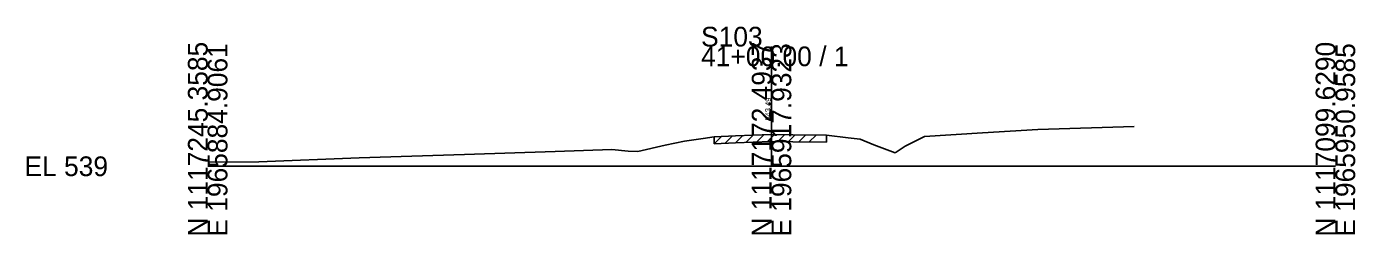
# Model space of a CAD drawing. Extents: x -26 to 163, y -10 to 45020.
# Drawn here: x -25.7 to 162.8, y 990.3 to 1019.9 of the extents above; entities that cross this region are included whole.
import ezdxf

# ---------------------------------------------------------------- set-up
doc = ezdxf.new("R2010")
doc.units = 0
for name, color, linetype in [('RD_GPK_XS_Cell', 7, 'Continuous'), ('RD_XS_ExGround', 7, 'Continuous'), ('RD_XS_ExPaveRet', 7, 'Continuous'), ('RD_XS_TX_Elev_EX', 7, 'Continuous')]:
    doc.layers.add(name, color=color, linetype=linetype)

msp = doc.modelspace()

# ---------------------------------------------------------------- linework, layer by layer
at = {"layer": 'RD_GPK_XS_Cell'}
for p, q in [((80, 1000), (80, 1017.02)), ((0, 1000), (80, 1000)), ((80, 1000), (160, 1000))]:
    msp.add_line(p, q, dxfattribs=at)
at = {"layer": 'RD_XS_ExGround'}
for p, q in [((109.93, 1004.73), (117.77, 1005.23)), ((117.77, 1005.23), (131.43, 1005.67)), ((61.05, 1002.12), (64.91, 1003)), ((64.91, 1003), (67.65, 1003.59)), ((67.65, 1003.59), (70.29, 1003.97)), ((70.29, 1003.97), (71.86, 1004.2)), ((71.86, 1004.2), (74.9, 1004.31)), ((74.9, 1004.31), (79.89, 1004.5)), ((79.89, 1004.5), (83.04, 1004.47)), ((83.04, 1004.47), (87.8, 1004.43)), ((87.8, 1004.43), (90.87, 1004.06)), ((90.87, 1004.06), (92.56, 1003.85)), ((92.56, 1003.85), (94.51, 1003.03)), ((94.51, 1003.03), (97.54, 1001.93)), ((98.94, 1002.86), (101.7, 1004.21)), ((101.7, 1004.21), (109.93, 1004.73)), ((7.24, 1000.64), (21.49, 1001.2)), ((21.49, 1001.2), (36.46, 1001.69)), ((36.46, 1001.69), (49.3, 1002.08)), ((49.3, 1002.08), (57.34, 1002.38)), ((57.34, 1002.38), (59.66, 1002.17)), ((59.66, 1002.17), (61.05, 1002.12)), ((97.54, 1001.93), (98.94, 1002.86)), ((0, 1000.59), (7.24, 1000.64))]:
    msp.add_line(p, q, dxfattribs=at)
at = {"layer": 'RD_XS_ExPaveRet'}
for p, q in [((71.86, 1003.2), (72.9, 1004.24)), ((71.86, 1003.2), (71.86, 1004.2)), ((71.86, 1003.2), (74.9, 1003.31)), ((73.36, 1003.25), (74.4, 1004.29)), ((74.86, 1003.3), (75.9, 1004.34)), ((74.9, 1003.31), (79.89, 1003.5)), ((76.36, 1003.36), (77.4, 1004.4)), ((77.86, 1003.42), (78.9, 1004.46)), ((79.36, 1003.47), (80.38, 1004.49)), ((79.89, 1003.5), (83.04, 1003.47)), ((80.86, 1003.49), (81.85, 1004.48)), ((82.36, 1003.47), (83.35, 1004.47)), ((83.04, 1003.47), (87.8, 1003.43)), ((83.86, 1003.46), (84.85, 1004.45)), ((85.36, 1003.45), (86.35, 1004.44)), ((87.8, 1004.43), (87.8, 1003.43))]:
    msp.add_line(p, q, dxfattribs=at)

# ---------------------------------------------------------------- texts
at = {"layer": 'RD_GPK_XS_Cell'}
for s, p in [('S103', (70, 1017.02)), ('41+00.00 / 1', (70, 1014.22)), ('EL 539', (-26, 998.6))]:
    msp.add_text(s, height=2.8, dxfattribs=at).set_placement(p)
for s, p in [('N 1117245.3585', (0, 990)), ('E 1965884.9061', (2.8, 990)), ('N 1117172.4937', (80, 990)), ('E 1965917.9323', (82.8, 990)), ('N 1117099.6290', (160, 990)), ('E 1965950.9585', (162.8, 990))]:
    msp.add_text(s, height=2.8, rotation=90, dxfattribs=at).set_placement(p)
at = {"layer": 'RD_XS_TX_Elev_EX'}
msp.add_text('543.49', height=0.8, rotation=90, dxfattribs=at).set_placement((79.9, 1006.49))

doc.saveas('drawing.dxf')
